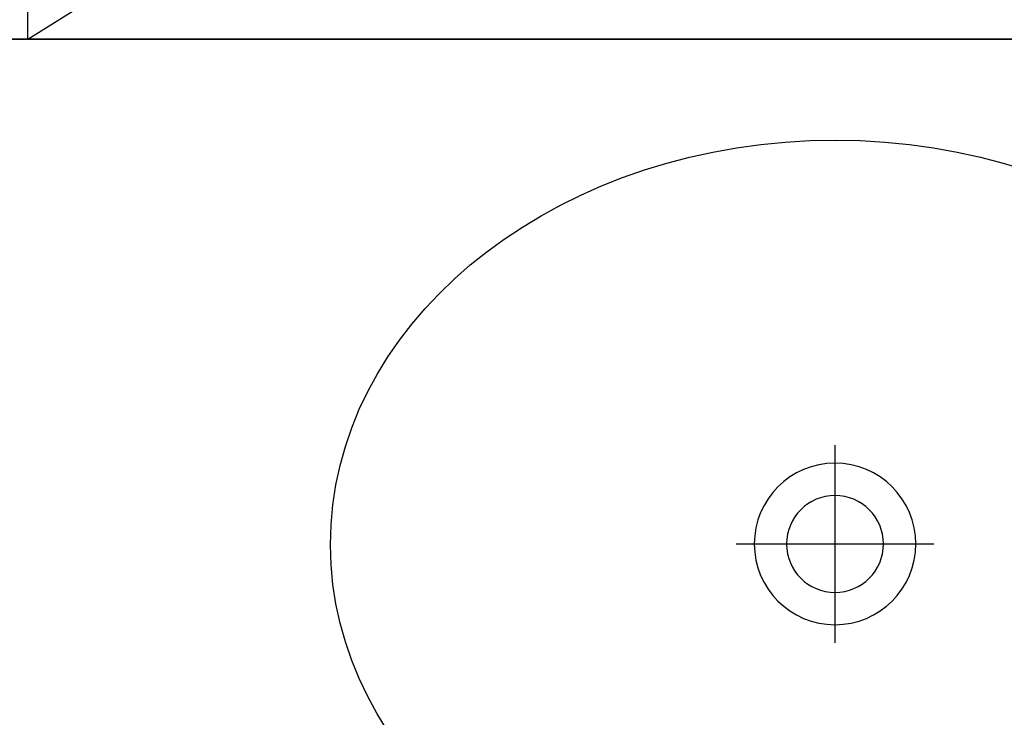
# Model space of a CAD drawing. Header units: millimetres. Extents: x 7483 to 13091, y 8111 to 13871.
# Tile 611 of 656: x 11332 to 11381, y 9731 to 9765. Entities that reach past the tile are written whole.
import ezdxf

# ---------------------------------------------------------------- set-up
doc = ezdxf.new("R2010")
doc.units = ezdxf.units.MM
doc.linetypes.add('DASHED', pattern=[19.05, 12.7, -6.35])
doc.layers.add('Wyposazenie Wew - Urzadzenia Sanitarne', color=6, linetype='Continuous')

# ---------------------------------------------------------------- blocks, each defined once
blk = doc.blocks.new('*U676')
at = {"color": 9, "true_color": 0xb8b8b8}
for points in [[(0, -25.1), (0, -34.9)], [(-4.9, -30), (4.9, -30)]]:
    blk.add_lwpolyline(points, dxfattribs=at)
at = {"color": 9, "linetype": 'DASHED', "ltscale": 5, "true_color": 0xb8b8b8}
blk.add_lwpolyline([(-40, -55), (-40, -105), (40, -105), (40, -55), (-40, -55), (40, -105), (-40, -105), (40, -55)], dxfattribs=at)
for radius in [4, 2.4]:
    blk.add_circle((0, -30), radius)
blk.add_ellipse((0, -30), major_axis=(-25, 0), ratio=0.8, start_param=4.807479, end_param=10.900484)
blk.add_point((0, -55))

msp = doc.modelspace()

# ---------------------------------------------------------------- linework, layer by layer
at = {"layer": 'Wyposazenie Wew - Urzadzenia Sanitarne'}
for points in [[(11317.1975, 9764.4116), (11812.1975, 9764.4116), (11812.1975, 9709.4116), (11317.1975, 9709.4116)], [(11419.6975, 9764.4116), (11324.6975, 9764.4116), (11324.6975, 9709.4116), (11419.6975, 9709.4116)]]:
    msp.add_lwpolyline(points, close=True, dxfattribs=at)

# ---------------------------------------------------------------- block references
at = {"layer": 'Wyposazenie Wew - Urzadzenia Sanitarne', "xscale": -1, "rotation": 180}
msp.add_blockref('*U676', (11372.1975, 9709.4116), dxfattribs=at)

doc.saveas('drawing.dxf')
